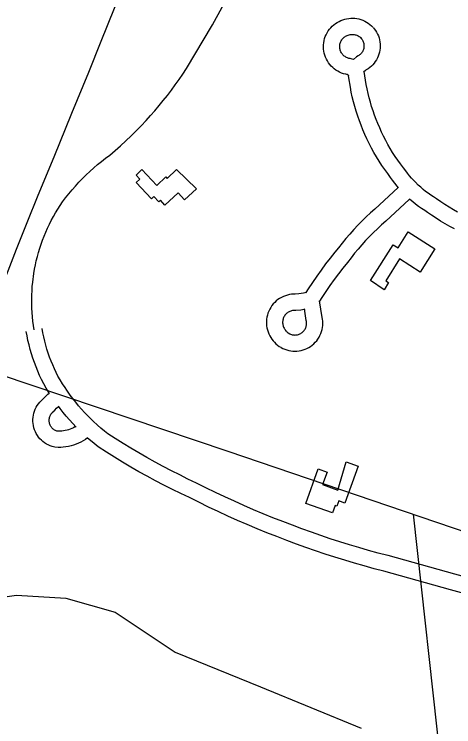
# Model space of a CAD drawing. Extents: x 3329297 to 3367176, y 649250 to 674653.
# Drawn here: x 3346456 to 3347270, y 661585 to 662904 of the extents above; entities that cross this region are included whole.
import ezdxf

# ---------------------------------------------------------------- set-up
doc = ezdxf.new("R2010")
doc.units = 0
for name, color, linetype in [('V-BLDG-OTLN', 7, 'Continuous'), ('V-ROAD-CNTR', 7, 'Continuous'), ('V-SITE-OTLN', 7, 'Continuous'), ('V-TOPO-SHOR', 7, 'Continuous')]:
    doc.layers.add(name, color=color, linetype=linetype)

msp = doc.modelspace()

# ---------------------------------------------------------------- linework, layer by layer
at = {"layer": 'V-BLDG-OTLN'}
for points in [[(3346793.3, 662581.1), (3346771.3, 662560.6), (3346759.1, 662573.6), (3346734.8, 662550.9), (3346726.6, 662559.7), (3346723.4, 662556.7), (3346714.1, 662566.7), (3346709.7, 662562.6), (3346681.7, 662592.6), (3346688.4, 662598.9), (3346681.4, 662606.4), (3346692.3, 662616.5), (3346719.7, 662587.2), (3346736.5, 662603), (3346739, 662600.3), (3346756.5, 662616.7)], [(3347115.7, 662411), (3347157.4, 662477.3), (3347166.5, 662471.7), (3347185.1, 662501.4), (3347235, 662470), (3347207.8, 662426.7), (3347169.2, 662451), (3347143.9, 662410.7), (3347149.1, 662407.5), (3347140.6, 662394)], [(3347092.7, 662067.3), (3347068.2, 661998.6), (3347056.8, 662002.7), (3347053.4, 661993.1), (3347049.9, 661994.3), (3347045.1, 661980.8), (3346996, 661998.3), (3347018.7, 662062.1), (3347035.2, 662056.2), (3347026.9, 662033), (3347055.1, 662023), (3347070.6, 662075.3)]]:
    msp.add_lwpolyline(points, close=True, dxfattribs=at)
at = {"layer": 'V-ROAD-CNTR'}
for points in [[(3343441.1, 663236.5), (3343571.3, 663196.4), (3344271.6, 662958.6), (3345328.2, 662609.3), (3345521.6, 662542.5), (3346851, 662094.8), (3347564.2, 661852.6), (3347943.6, 661723.5)], [(3346562.8, 662578.9), (3346569.1, 662586), (3346575.5, 662593), (3346582.1, 662599.9), (3346588.9, 662606.6), (3346595.8, 662613.1), (3346602.9, 662619.5), (3346610.1, 662625.7), (3346617.4, 662631.7), (3346624.9, 662637.6), (3346632.5, 662643.3), (3346642.7, 662651.9), (3346652.7, 662660.7), (3346662.5, 662669.6), (3346672.1, 662678.8), (3346681.6, 662688.1), (3346690.9, 662697.7), (3346699.9, 662707.4), (3346708.1, 662716.4), (3346716.1, 662725.6), (3346724, 662734.9), (3346731.7, 662744.4), (3346739.3, 662754), (3346746.7, 662763.7), (3346753.9, 662773.5), (3346761, 662783.4), (3346767.9, 662793.5), (3346774.6, 662803.6), (3346823, 662884.4), (3346872.8, 662976.9)], [(3347075.7, 662786.1), (3347074.7, 662791.1), (3347074.9, 662790.6), (3347074.7, 662791), (3347074.4, 662791.4), (3347074.1, 662791.7), (3347073.7, 662792), (3347073.3, 662792.3), (3347072.9, 662792.5), (3347072.5, 662792.6), (3347072, 662792.8), (3347069.8, 662793.1), (3347065.7, 662794.1), (3347062, 662795.4), (3347058.4, 662796.9), (3347055, 662798.7), (3347051.6, 662800.8), (3347048.5, 662803.1), (3347045.5, 662805.6), (3347042.7, 662808.3), (3347040.2, 662811.3), (3347037.8, 662814.4), (3347035.7, 662817.7), (3347033.9, 662821.1), (3347032.3, 662824.7), (3347031, 662828.3), (3347029.9, 662832.1), (3347029.1, 662835.9), (3347028.7, 662839.8), (3347028.5, 662843.7), (3347028.6, 662847.6), (3347029, 662851.5), (3347029.6, 662855.3), (3347030.6, 662859.1), (3347031.8, 662862.8), (3347033.4, 662866.4), (3347035.1, 662869.8), (3347037.2, 662873.2), (3347039.4, 662876.3), (3347041.9, 662879.3), (3347044.6, 662882.1), (3347047.6, 662884.7), (3347050.7, 662887.1), (3347053.9, 662889.2), (3347057.3, 662891.1), (3347060.9, 662892.7), (3347064.5, 662894.1), (3347068, 662895.1), (3347071.4, 662895.9), (3347075.2, 662896.6), (3347079, 662896.9), (3347082.8, 662897), (3347086.6, 662896.8), (3347090.4, 662896.3), (3347094.2, 662895.6), (3347097.9, 662894.5), (3347101.4, 662893.2), (3347104.9, 662891.7), (3347108.3, 662889.8), (3347111.5, 662887.8), (3347114.5, 662885.5), (3347117.4, 662882.9), (3347119.7, 662880.6)], [(3347120.5, 662879.8), (3347122.6, 662877.3), (3347124.8, 662874.2), (3347126.8, 662870.9), (3347128.6, 662867.5), (3347130.1, 662864), (3347131.3, 662860.4), (3347132.3, 662856.7), (3347133, 662853), (3347133.4, 662849.1), (3347133.5, 662845.3), (3347133.3, 662841.5), (3347132.9, 662837.7), (3347132.2, 662834), (3347131.2, 662830.3), (3347129.9, 662826.7), (3347128.4, 662823.2), (3347126.6, 662819.8), (3347124.5, 662816.5), (3347122.2, 662813.5), (3347119.8, 662810.6), (3347117.1, 662807.9), (3347114.2, 662805.4), (3347111.1, 662803.1), (3347107.8, 662801.1), (3347106.4, 662800.3), (3347102.3, 662796.8)], [(3347083.8, 662820.5), (3347081.4, 662821.3), (3347077.7, 662822.3), (3347075.6, 662822.5), (3347074.4, 662822.9), (3347072.8, 662823.4), (3347071.3, 662824.1), (3347069.8, 662824.8), (3347068.4, 662825.7), (3347067, 662826.7), (3347065.8, 662827.8), (3347064.6, 662828.9), (3347063.5, 662830.2), (3347062.5, 662831.5), (3347061.6, 662832.9), (3347060.8, 662834.4), (3347060.1, 662835.9), (3347059.6, 662837.5), (3347059.1, 662839.1), (3347058.8, 662840.7), (3347058.6, 662842.4), (3347058.5, 662844), (3347058.5, 662845.7), (3347058.7, 662847.4), (3347059, 662849), (3347059.4, 662850.6), (3347059.9, 662852.2), (3347060.6, 662853.7), (3347061.3, 662855.2), (3347062.2, 662856.6), (3347063.2, 662858), (3347064.2, 662859.3), (3347065.4, 662860.4), (3347066.6, 662861.6), (3347068, 662862.6), (3347069.4, 662863.5), (3347070.8, 662864.3), (3347072.3, 662865), (3347073.9, 662865.5), (3347075.8, 662866.1), (3347077.6, 662866.5), (3347079.2, 662866.8), (3347080.8, 662867), (3347082.4, 662867), (3347084, 662866.9), (3347085.5, 662866.7), (3347087.1, 662866.4), (3347088.6, 662866), (3347090.1, 662865.4), (3347091.6, 662864.8), (3347093, 662864), (3347094.3, 662863.1), (3347095.6, 662862.2), (3347096.8, 662861.1), (3347098.3, 662859.6)], [(3347097.5, 662860.4), (3347098.9, 662858.8), (3347099.9, 662857.5), (3347100.7, 662856.1), (3347101.4, 662854.7), (3347102.1, 662853.3), (3347102.6, 662851.8), (3347103, 662850.2), (3347103.3, 662848.6), (3347103.4, 662847.1), (3347103.5, 662845.5), (3347103.4, 662843.9), (3347103.2, 662842.3), (3347102.9, 662840.7), (3347102.5, 662839.2), (3347102, 662837.7), (3347101.3, 662836.2), (3347100.6, 662834.8), (3347099.7, 662833.5), (3347098.8, 662832.2), (3347097.8, 662831), (3347096.6, 662829.9), (3347095.4, 662828.8), (3347094.1, 662827.9), (3347092.8, 662827), (3347089.5, 662825.3), (3347083.8, 662820.5)], [(3347167.3, 662583), (3347164.7, 662586), (3347160.4, 662591.4), (3347156.3, 662596.9), (3347152.7, 662602), (3347147.4, 662609), (3347141.8, 662616.5), (3347136.5, 662624.2), (3347131.3, 662632.1), (3347126.4, 662640.1), (3347121.7, 662648.2), (3347117.2, 662656.4), (3347112.9, 662664.8), (3347108.9, 662673.2), (3347105.1, 662681.7), (3347101.5, 662690), (3347098.1, 662698.5), (3347094.9, 662707.1), (3347091.9, 662715.7), (3347089.1, 662724.5), (3347086.5, 662733.3), (3347084.1, 662742.1), (3347081.9, 662751), (3347080, 662760), (3347078.3, 662769), (3347075.4, 662786.4)], [(3347276.9, 662537.4), (3347269, 662541.9), (3347261.2, 662546.7), (3347253.5, 662551.6), (3347245.9, 662556.7), (3347237.8, 662562.4), (3347232.2, 662565.9), (3347227.2, 662569.1), (3347222.3, 662572.6), (3347217.6, 662576.1), (3347213, 662579.8), (3347208.5, 662583.7), (3347204.1, 662587.7), (3347198.7, 662593), (3347195.7, 662596.1), (3347191.7, 662600.5), (3347187.9, 662605), (3347184.2, 662609.7), (3347180.7, 662614.4), (3347176.9, 662619.8), (3347171.3, 662627.1), (3347166.2, 662634), (3347161.3, 662641), (3347156.6, 662648.2), (3347152.1, 662655.5), (3347147.8, 662662.9), (3347143.7, 662670.4), (3347139.8, 662678.1), (3347136.1, 662685.8), (3347132.6, 662693.7), (3347129.2, 662701.6), (3347126.1, 662709.4), (3347123.1, 662717.3), (3347120.3, 662725.3), (3347117.7, 662733.3), (3347115.4, 662741.4), (3347113.2, 662749.5), (3347111.2, 662757.7), (3347109.4, 662766), (3347107.8, 662774.3), (3347103.8, 662798.4)], [(3346492.6, 662319.4), (3346491.3, 662327.5), (3346490.3, 662335.6), (3346488.8, 662351.9), (3346488.4, 662360.1), (3346488.1, 662368.3), (3346488.1, 662376.3), (3346488.2, 662384.3), (3346488.6, 662392.2), (3346489.1, 662400.2), (3346489.9, 662408.2), (3346491.9, 662424.1), (3346493.3, 662431.9), (3346494.8, 662439.8), (3346496.5, 662447.6), (3346498.5, 662455.4), (3346500.6, 662463.1), (3346502.9, 662470.7), (3346505.4, 662478.3), (3346508.1, 662485.9), (3346511, 662493.3), (3346514, 662500.7), (3346517.3, 662508), (3346520.7, 662515.3), (3346524.3, 662522.4), (3346528.1, 662529.4), (3346532.1, 662536.4), (3346536.2, 662543.2), (3346540.5, 662550), (3346545, 662556.6), (3346550.8, 662564.2), (3346556.7, 662571.6), (3346562.8, 662578.9)], [(3347166.9, 662583.3), (3347123.8, 662543.3), (3347115.8, 662536.2), (3347107.7, 662528.8), (3347099.8, 662521.1), (3347092.1, 662513.3), (3347084.5, 662505.3), (3347077.1, 662497.1), (3347069.9, 662488.8), (3347062.9, 662480.3), (3347056, 662471.7), (3347049.6, 662463.3), (3347041, 662452.7), (3347032.4, 662441.7), (3347024, 662430.5), (3347015.9, 662419.1), (3347007.9, 662407.6), (3347000.2, 662395.9), (3346995.7, 662389), (3346996.3, 662389.1), (3346991.7, 662387.9), (3346987, 662386.9), (3346982.9, 662386.2), (3346976.2, 662385.8), (3346973.3, 662385.8), (3346969.4, 662385.5), (3346965.5, 662384.9), (3346961.7, 662384), (3346957.9, 662382.9), (3346954.2, 662381.5), (3346950.7, 662379.8), (3346947.3, 662377.8), (3346944, 662375.6), (3346941, 662373.1), (3346938.1, 662370.5), (3346935.4, 662367.6), (3346933, 662364.5), (3346930.7, 662361.3), (3346928.8, 662357.9), (3346927.1, 662354.3), (3346925.6, 662350.7), (3346924.5, 662346.9), (3346923.6, 662343.1), (3346923, 662339.2), (3346922.8, 662335.3), (3346922.8, 662331.3), (3346923.1, 662327.4), (3346923.7, 662323.5), (3346924.5, 662319.7), (3346925.7, 662316), (3346927.2, 662312.3), (3346928.9, 662308.8), (3346930.9, 662305.4), (3346933.1, 662302.1), (3346935.4, 662299.3), (3346937.7, 662296.6), (3346940.4, 662293.9), (3346943.3, 662291.4), (3346946.4, 662289.1), (3346949.2, 662287.3)], [(3347271, 662506.5), (3347262.3, 662511.2), (3347253.8, 662516.1), (3347245.3, 662521.2), (3347237, 662526.5), (3347228.8, 662532), (3347221.3, 662537.3), (3347216.1, 662540.6), (3347210.3, 662544.3), (3347204.7, 662548.3), (3347199.2, 662552.5), (3347193.8, 662556.8), (3347188.6, 662561.2), (3347187.4, 662562.3)], [(3347187.3, 662561.2), (3347143.9, 662521.1), (3347135.9, 662514), (3347128.3, 662507), (3347120.9, 662499.8), (3347113.6, 662492.4), (3347106.5, 662484.9), (3347099.6, 662477.2), (3347092.8, 662469.4), (3347086.2, 662461.4), (3347079.7, 662453.3), (3347073.2, 662444.7), (3347064.5, 662434), (3347056.3, 662423.4), (3347048.2, 662412.7), (3347040.4, 662401.8), (3347032.7, 662390.8), (3347025.3, 662379.6), (3347021.1, 662373)], [(3346950.2, 662286.8), (3346953.1, 662285.2), (3346956.6, 662283.7), (3346960.3, 662282.4), (3346964, 662281.4), (3346967.8, 662280.7), (3346971.6, 662280.3), (3346975.5, 662280.1), (3346979.3, 662280.2), (3346983.2, 662280.7), (3346987, 662281.4), (3346990.7, 662282.4), (3346994.4, 662283.7), (3346997.9, 662285.2), (3347001.3, 662287), (3347004.6, 662289), (3347007.7, 662291.3), (3347010.6, 662293.8), (3347013.3, 662296.6), (3347015.9, 662299.5), (3347018.2, 662302.6), (3347020.2, 662305.8), (3347022, 662309.2), (3347023.6, 662312.8), (3347024.9, 662316.4), (3347025.9, 662320.1), (3347026.6, 662323.9), (3347027.1, 662327.8), (3347027.2, 662331.6), (3347027.1, 662335.5), (3347026.7, 662339.3), (3347026.1, 662342.4), (3347021.1, 662373.2)], [(3346993.8, 662357.7), (3346992.8, 662357.5), (3346986.5, 662356.4), (3346977.1, 662355.8), (3346974.3, 662355.8), (3346972.7, 662355.7), (3346971, 662355.4), (3346969.4, 662355), (3346967.8, 662354.5), (3346966.2, 662353.9), (3346964.7, 662353.2), (3346963.2, 662352.4), (3346961.8, 662351.4), (3346960.5, 662350.4), (3346959.3, 662349.2), (3346958.2, 662348), (3346957.1, 662346.7), (3346956.2, 662345.3), (3346955.3, 662343.9), (3346954.6, 662342.3), (3346954, 662340.8), (3346953.5, 662339.2), (3346953.1, 662337.5), (3346952.9, 662335.9), (3346952.8, 662334.2), (3346952.8, 662332.5), (3346952.9, 662330.9), (3346953.1, 662329.2), (3346953.5, 662327.6), (3346954, 662326), (3346954.6, 662324.4), (3346955.4, 662322.9), (3346956.2, 662321.4), (3346957.2, 662320.1), (3346958.4, 662318.5), (3346959.7, 662317), (3346960.8, 662315.9), (3346962, 662314.8), (3346963.3, 662313.9), (3346965.2, 662312.7)], [(3346964.2, 662313.3), (3346966.1, 662312.3), (3346967.6, 662311.6), (3346969.1, 662311.1), (3346970.7, 662310.7), (3346972.3, 662310.4), (3346973.9, 662310.2), (3346975.5, 662310.1), (3346977.1, 662310.2), (3346978.7, 662310.4), (3346980.3, 662310.7), (3346981.9, 662311.1), (3346983.4, 662311.6), (3346984.9, 662312.3), (3346986.3, 662313), (3346987.7, 662313.9), (3346989, 662314.8), (3346990.2, 662315.9), (3346991.4, 662317), (3346992.4, 662318.2), (3346993.4, 662319.5), (3346994.3, 662320.9), (3346995, 662322.3), (3346995.7, 662323.8), (3346996.2, 662325.3), (3346996.6, 662326.9), (3346996.9, 662328.5), (3346997.1, 662330.1), (3346997.2, 662331.7), (3346997.1, 662333.3), (3346997, 662334.9), (3346996.5, 662337.2), (3346993.1, 662358.3)], [(3346521, 662201.8), (3346519.8, 662203.7), (3346515, 662211.4), (3346510.3, 662219.5), (3346506.3, 662227.5), (3346502.7, 662235.2), (3346499.3, 662243.1), (3346496, 662251), (3346493, 662259), (3346490.2, 662267.1), (3346487.6, 662275.3), (3346485.2, 662283.5), (3346483, 662291.8), (3346481.1, 662300.1), (3346479.3, 662308.5), (3346477.8, 662316.7)], [(3347147.9, 661901.6), (3347129.9, 661906.3), (3347112.1, 661911.2), (3347094.2, 661916.3), (3347076.5, 661921.6), (3347058.8, 661927.1), (3347041.1, 661932.8), (3347023.6, 661938.7), (3347006.1, 661944.8), (3346988.6, 661951.1), (3346971.2, 661957.7), (3346953, 661964.6), (3346934.9, 661971.7), (3346916.9, 661979), (3346899, 661986.5), (3346881.2, 661994.2), (3346863.5, 662002.1), (3346845.8, 662010.2), (3346828.3, 662018.5), (3346810.8, 662027), (3346793.2, 662035.9), (3346777.5, 662043.3), (3346762.1, 662050.9), (3346746.8, 662058.6), (3346731.6, 662066.6), (3346716.5, 662074.7), (3346701.5, 662083), (3346686.6, 662091.6), (3346671.8, 662100.3), (3346657.2, 662109.2), (3346642.6, 662118.3), (3346628.8, 662127.3), (3346622.7, 662132.1), (3346616.2, 662137.5), (3346610, 662143), (3346601.9, 662150.6), (3346597.7, 662154.6), (3346591.8, 662160.5), (3346586, 662166.6), (3346580.4, 662172.8), (3346574.9, 662179.2), (3346569.6, 662185.6), (3346564.4, 662192.2), (3346559.4, 662198.9), (3346553.1, 662207.7), (3346549.7, 662212.7), (3346545.2, 662219.7), (3346540.8, 662226.9), (3346536.7, 662233.8), (3346533.3, 662240.5), (3346530, 662247.6), (3346526.9, 662254.7), (3346524, 662261.9), (3346521.2, 662269.2), (3346518.7, 662276.6), (3346516.3, 662284), (3346514.1, 662291.5), (3346512.1, 662299), (3346510.4, 662306.6), (3346508.8, 662314.3), (3346507.3, 662322.1)], [(3346505.2, 662187.8), (3346509.1, 662192.1), (3346513.5, 662196.4), (3346517.9, 662200.5), (3346520.5, 662202.6)], [(3346591.4, 662119.5), (3346587.6, 662116.8), (3346583.4, 662114.2), (3346579.2, 662111.8), (3346574.8, 662109.7), (3346570.2, 662107.8), (3346565.6, 662106.2), (3346561, 662104.8), (3346556.2, 662103.7), (3346551.4, 662102.8), (3346546.5, 662102.3), (3346541.7, 662102), (3346536.8, 662101.9), (3346530.7, 662102.3), (3346526, 662103.5), (3346522.3, 662104.8), (3346518.7, 662106.4), (3346515.3, 662108.2), (3346512, 662110.3), (3346508.9, 662112.7), (3346506, 662115.2), (3346503.3, 662118), (3346500.8, 662121), (3346498.5, 662124.2), (3346496.5, 662127.6), (3346494.8, 662131), (3346493.3, 662134.6), (3346492.1, 662138.4), (3346491.2, 662142.2), (3346490.6, 662146), (3346490.3, 662149.9), (3346490.3, 662153.8), (3346490.6, 662157.7), (3346491.2, 662161.5), (3346492.1, 662165.3), (3346493.2, 662169), (3346494.7, 662172.7), (3346496.4, 662176.2), (3346498.4, 662179.5), (3346500.7, 662182.7), (3346503.1, 662185.7), (3346505.5, 662188.1)], [(3346569.3, 662140.7), (3346568.1, 662140), (3346565.3, 662138.4), (3346562.4, 662137), (3346559.5, 662135.8), (3346556.4, 662134.7), (3346553.4, 662133.8), (3346550.2, 662133.1), (3346547.1, 662132.5), (3346543.9, 662132.2), (3346540.7, 662132), (3346537.4, 662132), (3346535.4, 662132.1), (3346534.8, 662132.2), (3346533.3, 662132.7), (3346531.9, 662133.4), (3346530.5, 662134.1), (3346529.1, 662135), (3346527.9, 662135.9), (3346526.7, 662137), (3346525.6, 662138.1), (3346524.6, 662139.3), (3346523.6, 662140.6), (3346522.8, 662142), (3346522.1, 662143.4), (3346521.5, 662144.9), (3346521, 662146.4), (3346520.7, 662147.9), (3346520.4, 662149.5), (3346520.3, 662151.1), (3346520.3, 662152.7), (3346520.4, 662154.3), (3346520.7, 662155.8), (3346521, 662157.4), (3346521.5, 662158.9), (3346522.1, 662160.4), (3346522.8, 662161.8), (3346523.6, 662163.2), (3346524.5, 662164.5), (3346525.5, 662165.7), (3346527, 662167.2)], [(3346527.3, 662167.5), (3346530.7, 662171.2), (3346534.2, 662174.7), (3346537.7, 662177.8)], [(3346570.3, 662139.6), (3346570.3, 662139.6), (3346564, 662146.2), (3346557.9, 662152.9), (3346552, 662159.8), (3346546.2, 662166.8), (3346540.6, 662173.9), (3346537.5, 662178.1)], [(3347140.3, 661872.5), (3347122.2, 661877.3), (3347104, 661882.3), (3347085.8, 661887.5), (3347067.7, 661892.9), (3347049.7, 661898.5), (3347031.7, 661904.3), (3347013.8, 661910.3), (3346996, 661916.6), (3346978.3, 661923), (3346960.6, 661929.6), (3346942.2, 661936.6), (3346923.8, 661943.8), (3346905.5, 661951.2), (3346887.3, 661958.9), (3346869.1, 661966.7), (3346851.1, 661974.8), (3346833.1, 661983), (3346815.3, 661991.5), (3346797.5, 662000.2), (3346780.1, 662008.9), (3346764.5, 662016.3), (3346748.7, 662024), (3346733, 662031.9), (3346717.5, 662040.1), (3346702, 662048.4), (3346686.7, 662056.9), (3346671.5, 662065.6), (3346656.4, 662074.6), (3346641.4, 662083.7), (3346626.5, 662093), (3346611.2, 662102.9), (3346603.7, 662108.9), (3346596.7, 662114.8), (3346591.6, 662119.2)], [(3347194.5, 661978.2), (3347245.8, 661512.7), (3347259.2, 661337.3), (3347258.3, 661179.7)], [(3347385.9, 661835.7), (3347271.9, 661867), (3347148.2, 661901.5)], [(3347584, 661744.6), (3347532, 661760.1), (3347455.6, 661783.2), (3347430.2, 661791.1), (3347392, 661802.9), (3347263.9, 661838.1), (3347140.1, 661872.6)]]:
    msp.add_lwpolyline(points, dxfattribs=at)
at = {"layer": 'V-SITE-OTLN'}
msp.add_lwpolyline([(3346146.1, 661557.9), (3346176.3, 661586.3), (3346197.9, 661605.8), (3346223.1, 661663.5), (3346228, 661707.6), (3346238.8, 661753.3), (3346266, 661786.1), (3346309.6, 661803.1), (3346365.1, 661814.5), (3346460.1, 661828.2), (3346551.1, 661822.7), (3346642.5, 661796.7), (3346754, 661722.8), (3346912.1, 661658.6), (3347098.4, 661581.8)], dxfattribs=at)
at = {"layer": 'V-TOPO-SHOR'}
msp.add_lwpolyline([(3346653.9, 662947.6), (3346616, 662853.7), (3346593, 662796.6), (3346561.6, 662720.5), (3346529.2, 662639.7), (3346499.2, 662568.6), (3346479.2, 662517.7), (3346459.5, 662468.6), (3346426.8, 662385.2), (3346391.4, 662296.7), (3346354.2, 662208.2), (3346345.8, 662185.9), (3346320.4, 662118.3), (3346303.2, 662079.3), (3346289.3, 662044.1), (3346264.9, 661982.3), (3346226.7, 661887.3), (3346184, 661781.9), (3346159.3, 661717.8), (3346148.3, 661692.2), (3346131.2, 661647.1), (3346099.6, 661566.4), (3346074.8, 661505.7), (3346069.4, 661491.1)], dxfattribs=at)

doc.saveas('drawing.dxf')
